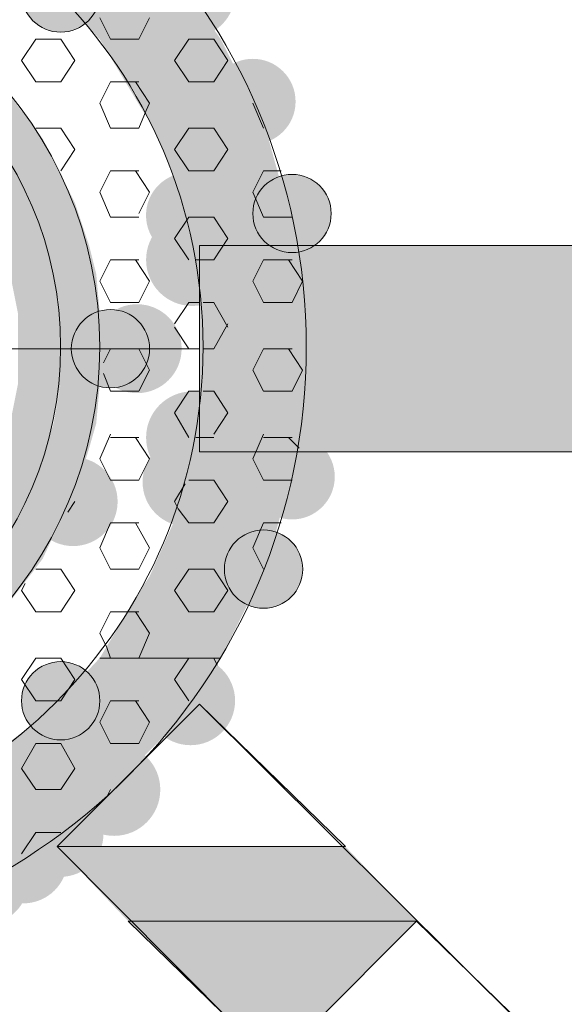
# Model space of a CAD drawing. Extents: x 3940905 to 4145695, y 925352 to 1109797.
# Tile 548 of 656: x 4011899 to 4011977, y 1099847 to 1099988. Entities that reach past the tile are written whole.
import ezdxf

# ---------------------------------------------------------------- set-up
doc = ezdxf.new("R2010")
doc.units = 0
doc.header["$LTSCALE"] = 750
doc.header["$MEASUREMENT"] = 0
doc.layers.add('CKD Equipments', color=252, linetype='CONTINUOUS', lineweight=0)

msp = doc.modelspace()

# ---------------------------------------------------------------- hatches: boundary and pattern name
at = {"layer": 'CKD Equipments', "true_color": 0x808080}
h = msp.add_hatch(color=8, dxfattribs=at)
edge = h.paths.add_edge_path(flags=16)
edge.add_arc((4011923.28, 1099991.89), 6.36, 0, 360)
h = msp.add_hatch(color=8, dxfattribs=at)
edge = h.paths.add_edge_path(flags=16)
edge.add_arc((4011904.71, 1099991.89), 5.6, 0, 360)
h = msp.add_hatch(color=8, dxfattribs=at)
h.paths.add_polyline_path([(4011927.6, 1099985.28), (4011902.16, 1099993.93), (4011921.5, 1099993.93)])
h.paths.add_polyline_path([(4011910.3, 1099985.28), (4011927.6, 1099985.28), (4011902.16, 1099993.93)])
h = msp.add_hatch(color=8, dxfattribs=at)
h.paths.add_polyline_path([(4011932.69, 1099975.1), (4011910.3, 1099985.28), (4011927.6, 1099985.28)])
h.paths.add_polyline_path([(4011916.41, 1099975.1), (4011932.69, 1099975.1), (4011910.3, 1099985.28)])
h.paths.add_polyline_path([(4011927.6, 1099985.28), (4011910.3, 1099985.28)], flags=16)
h.paths.add_polyline_path([(4011910.3, 1099985.28), (4011927.6, 1099985.28)], flags=16)
h = msp.add_hatch(color=8, dxfattribs=at)
edge = h.paths.add_edge_path(flags=16)
edge.add_arc((4011932.18, 1099976.37), 6.11, 0, 360)
h = msp.add_hatch(color=8, dxfattribs=at)
h.paths.add_polyline_path([(4011900.63, 1099973.07), (4011887.41, 1099979.68), (4011895.55, 1099979.68)])
h.paths.add_polyline_path([(4011894.02, 1099973.07), (4011900.63, 1099973.07), (4011887.41, 1099979.68)])
h = msp.add_hatch(color=8, dxfattribs=at)
h.paths.add_polyline_path([(4011933.71, 1099973.58), (4011916.41, 1099975.1), (4011932.69, 1099975.1)])
h.paths.add_polyline_path([(4011917.43, 1099973.58), (4011933.71, 1099973.58), (4011916.41, 1099975.1)])
h = msp.add_hatch(color=8, dxfattribs=at)
h.paths.add_polyline_path([(4011902.16, 1099971.03), (4011894.02, 1099973.07), (4011900.63, 1099973.07)])
h.paths.add_polyline_path([(4011895.04, 1099971.03), (4011902.16, 1099971.03), (4011894.02, 1099973.07)])
h = msp.add_hatch(color=8, dxfattribs=at)
h.paths.add_polyline_path([(4011936.25, 1099964.42), (4011917.43, 1099973.58), (4011933.71, 1099973.58)])
h.paths.add_polyline_path([(4011921.5, 1099964.42), (4011936.25, 1099964.42), (4011917.43, 1099973.58)])
h = msp.add_hatch(color=8, dxfattribs=at)
h.paths.add_polyline_path([(4011905.21, 1099964.93), (4011895.04, 1099971.03), (4011902.16, 1099971.03)])
h.paths.add_polyline_path([(4011899.11, 1099964.93), (4011905.21, 1099964.93), (4011895.04, 1099971.03)])
h = msp.add_hatch(color=8, dxfattribs=at)
h.paths.add_polyline_path([(4011899.11, 1099964.93), (4011889.44, 1099969.51), (4011896.06, 1099969.51)])
h.paths.add_polyline_path([(4011891.99, 1099964.93), (4011899.11, 1099964.93), (4011889.44, 1099969.51)])
h = msp.add_hatch(color=8, dxfattribs=at)
edge = h.paths.add_edge_path(flags=16)
edge.add_arc((4011923.02, 1099960.09), 6.11, 0, 360)
h = msp.add_hatch(color=8, dxfattribs=at)
edge = h.paths.add_edge_path(flags=16)
edge.add_arc((4011937.78, 1099960.35), 5.6, 0, 360)
h = msp.add_hatch(color=8, dxfattribs=at)
h.paths.add_polyline_path([(4011900.13, 1099961.87), (4011891.99, 1099964.93), (4011899.11, 1099964.93)])
h.paths.add_polyline_path([(4011894.02, 1099961.87), (4011900.13, 1099961.87), (4011891.99, 1099964.93)])
h = msp.add_hatch(color=8, dxfattribs=at)
h.paths.add_polyline_path([(4011906.74, 1099961.87), (4011899.11, 1099964.93), (4011905.21, 1099964.93)])
h.paths.add_polyline_path([(4011900.13, 1099961.87), (4011906.74, 1099961.87), (4011899.11, 1099964.93)])
h = msp.add_hatch(color=8, dxfattribs=at)
h.paths.add_polyline_path([(4011937.78, 1099960.86), (4011921.5, 1099964.42), (4011936.25, 1099964.42)])
h.paths.add_polyline_path([(4011922.51, 1099960.86), (4011937.78, 1099960.86), (4011921.5, 1099964.42)])
h = msp.add_hatch(color=8, dxfattribs=at)
h.paths.add_polyline_path([(4011902.67, 1099955.77), (4011894.02, 1099961.87), (4011900.13, 1099961.87)])
h.paths.add_polyline_path([(4011896.56, 1099955.77), (4011902.67, 1099955.77), (4011894.02, 1099961.87)])
h = msp.add_hatch(color=8, dxfattribs=at)
h.paths.add_polyline_path([(4011908.78, 1099955.77), (4011900.13, 1099961.87), (4011906.74, 1099961.87)])
h.paths.add_polyline_path([(4011902.67, 1099955.77), (4011908.78, 1099955.77), (4011900.13, 1099961.87)])
h = msp.add_hatch(color=8, dxfattribs=at)
edge = h.paths.add_edge_path(flags=16)
edge.add_arc((4011923.53, 1099953.73), 6.61, 0, 360)
h = msp.add_hatch(color=8, dxfattribs=at)
h.paths.add_polyline_path([(4011938.8, 1099952.71), (4011922.51, 1099960.86), (4011937.78, 1099960.86)])
h.paths.add_polyline_path([(4011924.55, 1099952.71), (4011938.8, 1099952.71), (4011922.51, 1099960.86)])
h = msp.add_hatch(color=8, dxfattribs=at)
h.paths.add_polyline_path([(4011903.18, 1099953.73), (4011896.56, 1099955.77), (4011902.67, 1099955.77)])
h.paths.add_polyline_path([(4011897.07, 1099953.73), (4011903.18, 1099953.73), (4011896.56, 1099955.77)])
h = msp.add_hatch(color=8, dxfattribs=at)
h.paths.add_polyline_path([(4011909.79, 1099951.7), (4011902.67, 1099955.77), (4011908.78, 1099955.77)])
h.paths.add_polyline_path([(4011903.69, 1099951.7), (4011909.79, 1099951.7), (4011902.67, 1099955.77)])
at = {"layer": 'CKD Equipments', "true_color": 0xff0000}
h = msp.add_hatch(color=1, dxfattribs=at)
h.paths.add_polyline_path([(4011924.55, 1099926.26), (4011976.45, 1099955.77), (4011924.55, 1099955.77)])
h.paths.add_polyline_path([(4011976.45, 1099926.26), (4011924.55, 1099926.26), (4011976.45, 1099955.77)])
at = {"layer": 'CKD Equipments', "true_color": 0x808080}
h = msp.add_hatch(color=8, dxfattribs=at)
h.paths.add_polyline_path([(4011976.45, 1099926.26), (4012028.35, 1099955.77), (4011976.45, 1099955.77)])
h.paths.add_polyline_path([(4012028.35, 1099926.26), (4011976.45, 1099926.26), (4012028.35, 1099955.77)])
h = msp.add_hatch(color=8, dxfattribs=at)
h.paths.add_polyline_path([(4011904.71, 1099946.1), (4011897.07, 1099953.73), (4011903.18, 1099953.73)])
h.paths.add_polyline_path([(4011898.6, 1099946.1), (4011904.71, 1099946.1), (4011897.07, 1099953.73)])
h = msp.add_hatch(color=8, dxfattribs=at)
h.paths.add_polyline_path([(4011910.3, 1099946.1), (4011903.69, 1099951.7), (4011909.79, 1099951.7)])
h.paths.add_polyline_path([(4011904.71, 1099946.1), (4011910.3, 1099946.1), (4011903.69, 1099951.7)])
h = msp.add_hatch(color=8, dxfattribs=at)
h.paths.add_polyline_path([(4011939.81, 1099947.63), (4011924.55, 1099952.71), (4011938.8, 1099952.71)])
h.paths.add_polyline_path([(4011924.55, 1099947.63), (4011939.81, 1099947.63), (4011924.55, 1099952.71)])
h = msp.add_hatch(color=8, dxfattribs=at)
edge = h.paths.add_edge_path(flags=16)
edge.add_arc((4011915.64, 1099941.01), 6.36, 0, 360)
h = msp.add_hatch(color=8, dxfattribs=at)
h.paths.add_polyline_path([(4011939.81, 1099941.01), (4011924.55, 1099947.63), (4011939.81, 1099947.63)])
h.paths.add_polyline_path([(4011925.06, 1099941.01), (4011939.81, 1099941.01), (4011924.55, 1099947.63)])
h = msp.add_hatch(color=8, dxfattribs=at)
h.paths.add_polyline_path([(4011904.71, 1099945.59), (4011898.6, 1099946.1), (4011904.71, 1099946.1)])
h.paths.add_polyline_path([(4011898.6, 1099945.59), (4011904.71, 1099945.59), (4011898.6, 1099946.1)])
h = msp.add_hatch(color=8, dxfattribs=at)
h.paths.add_polyline_path([(4011910.81, 1099941.01), (4011904.71, 1099946.1), (4011910.3, 1099946.1)])
h.paths.add_polyline_path([(4011904.71, 1099941.01), (4011910.81, 1099941.01), (4011904.71, 1099946.1)])
h = msp.add_hatch(color=8, dxfattribs=at)
edge = h.paths.add_edge_path(flags=16)
edge.add_arc((4011911.83, 1099941.01), 5.6, 0, 360)
h = msp.add_hatch(color=8, dxfattribs=at)
h.paths.add_polyline_path([(4011904.71, 1099936.94), (4011898.6, 1099945.59), (4011904.71, 1099945.59)])
h.paths.add_polyline_path([(4011898.6, 1099936.94), (4011904.71, 1099936.94), (4011898.6, 1099945.59)])
h = msp.add_hatch(color=8, dxfattribs=at)
h.paths.add_polyline_path([(4011910.3, 1099935.92), (4011904.71, 1099941.01), (4011910.81, 1099941.01)])
h.paths.add_polyline_path([(4011904.71, 1099935.92), (4011910.3, 1099935.92), (4011904.71, 1099941.01)])
h = msp.add_hatch(color=8, dxfattribs=at)
h.paths.add_polyline_path([(4011939.81, 1099934.4), (4011925.06, 1099941.01), (4011939.81, 1099941.01)])
h.paths.add_polyline_path([(4011924.55, 1099934.4), (4011939.81, 1099934.4), (4011925.06, 1099941.01)])
h = msp.add_hatch(color=8, dxfattribs=at)
h.paths.add_polyline_path([(4011903.18, 1099928.29), (4011898.6, 1099935.92), (4011904.71, 1099935.92)])
h.paths.add_polyline_path([(4011897.07, 1099928.29), (4011903.18, 1099928.29), (4011898.6, 1099935.92)])
h = msp.add_hatch(color=8, dxfattribs=at)
h.paths.add_polyline_path([(4011904.71, 1099935.92), (4011898.6, 1099936.94), (4011904.71, 1099936.94)])
h.paths.add_polyline_path([(4011898.6, 1099935.92), (4011904.71, 1099935.92), (4011898.6, 1099936.94)])
h = msp.add_hatch(color=8, dxfattribs=at)
h.paths.add_polyline_path([(4011909.79, 1099930.33), (4011904.71, 1099935.92), (4011910.3, 1099935.92)])
h.paths.add_polyline_path([(4011903.69, 1099930.33), (4011909.79, 1099930.33), (4011904.71, 1099935.92)])
h = msp.add_hatch(color=8, dxfattribs=at)
edge = h.paths.add_edge_path(flags=16)
edge.add_arc((4011923.53, 1099928.29), 6.61, 0, 360)
h = msp.add_hatch(color=8, dxfattribs=at)
h.paths.add_polyline_path([(4011938.8, 1099929.31), (4011924.55, 1099934.4), (4011939.81, 1099934.4)])
h.paths.add_polyline_path([(4011924.55, 1099929.31), (4011938.8, 1099929.31), (4011924.55, 1099934.4)])
h = msp.add_hatch(color=8, dxfattribs=at)
h.paths.add_polyline_path([(4011908.78, 1099926.77), (4011903.69, 1099930.33), (4011909.79, 1099930.33)])
h.paths.add_polyline_path([(4011902.67, 1099926.77), (4011908.78, 1099926.77), (4011903.69, 1099930.33)])
h = msp.add_hatch(color=8, dxfattribs=at)
h.paths.add_polyline_path([(4011937.78, 1099921.17), (4011924.55, 1099929.31), (4011938.8, 1099929.31)])
h.paths.add_polyline_path([(4011922.51, 1099921.17), (4011937.78, 1099921.17), (4011924.55, 1099929.31)])
h = msp.add_hatch(color=8, dxfattribs=at)
edge = h.paths.add_edge_path(flags=16)
edge.add_arc((4011937.78, 1099922.69), 6.11, 0, 360)
h = msp.add_hatch(color=8, dxfattribs=at)
h.paths.add_polyline_path([(4011902.67, 1099926.77), (4011897.07, 1099928.29), (4011903.18, 1099928.29)])
h.paths.add_polyline_path([(4011896.56, 1099926.77), (4011902.67, 1099926.77), (4011897.07, 1099928.29)])
h = msp.add_hatch(color=8, dxfattribs=at)
edge = h.paths.add_edge_path(flags=16)
edge.add_arc((4011922.77, 1099921.93), 6.35, 0, 360)
h = msp.add_hatch(color=8, dxfattribs=at)
h.paths.add_polyline_path([(4011900.13, 1099920.15), (4011896.56, 1099926.77), (4011902.67, 1099926.77)])
h.paths.add_polyline_path([(4011894.02, 1099920.15), (4011900.13, 1099920.15), (4011896.56, 1099926.77)])
h = msp.add_hatch(color=8, dxfattribs=at)
h.paths.add_polyline_path([(4011906.74, 1099920.15), (4011902.67, 1099926.77), (4011908.78, 1099926.77)])
h.paths.add_polyline_path([(4011900.13, 1099920.15), (4011906.74, 1099920.15), (4011902.67, 1099926.77)])
h = msp.add_hatch(color=8, dxfattribs=at)
edge = h.paths.add_edge_path(flags=16)
edge.add_arc((4011906.49, 1099919.13), 6.36, 0, 360)
h = msp.add_hatch(color=8, dxfattribs=at)
h.paths.add_polyline_path([(4011936.25, 1099917.61), (4011922.51, 1099921.17), (4011937.78, 1099921.17)])
h.paths.add_polyline_path([(4011921.5, 1099917.61), (4011936.25, 1099917.61), (4011922.51, 1099921.17)])
h = msp.add_hatch(color=8, dxfattribs=at)
h.paths.add_polyline_path([(4011899.11, 1099917.61), (4011894.02, 1099920.15), (4011900.13, 1099920.15)])
h.paths.add_polyline_path([(4011891.99, 1099917.61), (4011899.11, 1099917.61), (4011894.02, 1099920.15)])
h = msp.add_hatch(color=8, dxfattribs=at)
h.paths.add_polyline_path([(4011905.21, 1099917.61), (4011900.13, 1099920.15), (4011906.74, 1099920.15)])
h.paths.add_polyline_path([(4011899.11, 1099917.61), (4011905.21, 1099917.61), (4011900.13, 1099920.15)])
h = msp.add_hatch(color=8, dxfattribs=at)
h.paths.add_polyline_path([(4011896.06, 1099912.52), (4011891.99, 1099917.61), (4011899.11, 1099917.61)])
h.paths.add_polyline_path([(4011889.44, 1099912.52), (4011896.06, 1099912.52), (4011891.99, 1099917.61)])
h = msp.add_hatch(color=8, dxfattribs=at)
h.paths.add_polyline_path([(4011902.16, 1099910.99), (4011899.11, 1099917.61), (4011905.21, 1099917.61)])
h.paths.add_polyline_path([(4011895.04, 1099910.99), (4011902.16, 1099910.99), (4011899.11, 1099917.61)])
h = msp.add_hatch(color=8, dxfattribs=at)
h.paths.add_polyline_path([(4011933.71, 1099908.45), (4011921.5, 1099917.61), (4011936.25, 1099917.61)])
h.paths.add_polyline_path([(4011917.43, 1099908.45), (4011933.71, 1099908.45), (4011921.5, 1099917.61)])
h = msp.add_hatch(color=8, dxfattribs=at)
edge = h.paths.add_edge_path(flags=16)
edge.add_arc((4011933.71, 1099909.47), 5.6, 0, 360)
h = msp.add_hatch(color=8, dxfattribs=at)
h.paths.add_polyline_path([(4011900.63, 1099908.96), (4011895.04, 1099910.99), (4011902.16, 1099910.99)])
h.paths.add_polyline_path([(4011894.02, 1099908.96), (4011900.63, 1099908.96), (4011895.04, 1099910.99)])
h = msp.add_hatch(color=8, dxfattribs=at)
h.paths.add_polyline_path([(4011895.55, 1099902.34), (4011894.02, 1099908.96), (4011900.63, 1099908.96)])
h.paths.add_polyline_path([(4011887.41, 1099902.34), (4011895.55, 1099902.34), (4011894.02, 1099908.96)])
h = msp.add_hatch(color=8, dxfattribs=at)
h.paths.add_polyline_path([(4011932.69, 1099906.92), (4011917.43, 1099908.45), (4011933.71, 1099908.45)])
h.paths.add_polyline_path([(4011916.41, 1099906.92), (4011932.69, 1099906.92), (4011917.43, 1099908.45)])
h = msp.add_hatch(color=8, dxfattribs=at)
h.paths.add_polyline_path([(4011927.6, 1099896.75), (4011916.41, 1099906.92), (4011932.69, 1099906.92)])
h.paths.add_polyline_path([(4011910.3, 1099896.75), (4011927.6, 1099896.75), (4011916.41, 1099906.92)])
h = msp.add_hatch(color=8, dxfattribs=at)
h.paths.add_polyline_path([(4011921.5, 1099888.1), (4011910.3, 1099896.75), (4011927.6, 1099896.75)])
h.paths.add_polyline_path([(4011902.16, 1099888.1), (4011921.5, 1099888.1), (4011910.3, 1099896.75)])
h = msp.add_hatch(color=8, dxfattribs=at)
edge = h.paths.add_edge_path(flags=16)
edge.add_arc((4011923.28, 1099890.64), 6.36, 0, 360)
h = msp.add_hatch(color=8, dxfattribs=at)
edge = h.paths.add_edge_path(flags=16)
edge.add_arc((4011904.71, 1099890.64), 5.6, 0, 360)
h = msp.add_hatch(color=8, dxfattribs=at)
h.paths.add_polyline_path([(4011919.97, 1099886.06), (4011902.16, 1099888.1), (4011921.5, 1099888.1)])
h.paths.add_polyline_path([(4011899.11, 1099886.06), (4011919.97, 1099886.06), (4011902.16, 1099888.1)])
h = msp.add_hatch(color=8, dxfattribs=at)
h.paths.add_polyline_path([(4011914.88, 1099880.97), (4011899.11, 1099886.06), (4011919.97, 1099886.06)])
h.paths.add_polyline_path([(4011892.49, 1099880.97), (4011914.88, 1099880.97), (4011899.11, 1099886.06)])
h = msp.add_hatch(color=8, dxfattribs=at)
edge = h.paths.add_edge_path(flags=16)
edge.add_arc((4011912.34, 1099877.92), 6.61, 0, 360)
h = msp.add_hatch(color=8, dxfattribs=at)
h.paths.add_polyline_path([(4011910.81, 1099876.39), (4011892.49, 1099880.97), (4011914.88, 1099880.97)])
h.paths.add_polyline_path([(4011884.86, 1099876.39), (4011910.81, 1099876.39), (4011892.49, 1099880.97)])
h = msp.add_hatch(color=8, dxfattribs=at)
edge = h.paths.add_edge_path(flags=16)
edge.add_arc((4011904.71, 1099871.56), 6.11, 0, 360)
h = msp.add_hatch(color=8, dxfattribs=at)
h.paths.add_polyline_path([(4011909.28, 1099874.87), (4011884.86, 1099876.39), (4011910.81, 1099876.39)])
h.paths.add_polyline_path([(4011882.32, 1099874.87), (4011909.28, 1099874.87), (4011884.86, 1099876.39)])
h = msp.add_hatch(color=8, dxfattribs=at)
h.paths.add_polyline_path([(4011904.2, 1099871.3), (4011882.32, 1099874.87), (4011909.28, 1099874.87)])
h.paths.add_polyline_path([(4011871.12, 1099871.3), (4011904.2, 1099871.3), (4011882.32, 1099874.87)])
h = msp.add_hatch(color=8, dxfattribs=at)
edge = h.paths.add_edge_path(flags=16)
edge.add_arc((4011899.36, 1099868), 6.35, 0, 360)
h = msp.add_hatch(color=8, dxfattribs=at)
h.paths.add_polyline_path([(4011901.65, 1099869.27), (4011871.12, 1099871.3), (4011904.2, 1099871.3)])
h.paths.add_polyline_path([(4011859.42, 1099869.27), (4011901.65, 1099869.27), (4011871.12, 1099871.3)])
h = msp.add_hatch(color=8, dxfattribs=at)
edge = h.paths.add_edge_path(flags=16)
edge.add_arc((4011893.77, 1099864.94), 6.35, 0, 360)
at = {"layer": 'CKD Equipments', "true_color": 0xff0000}
h = msp.add_hatch(color=1, dxfattribs=at)
h.paths.add_polyline_path([(4011914.37, 1099859.09), (4011945.41, 1099869.78), (4011904.2, 1099869.78)])
h.paths.add_polyline_path([(4011955.59, 1099859.09), (4011914.37, 1099859.09), (4011945.41, 1099869.78)])
at = {"layer": 'CKD Equipments', "true_color": 0x808080}
h = msp.add_hatch(color=8, dxfattribs=at)
h.paths.add_polyline_path([(4011900.13, 1099868.25), (4011805.49, 1099869.27), (4011901.65, 1099869.27)])
h.paths.add_polyline_path([(4011806.5, 1099868.25), (4011900.13, 1099868.25), (4011805.49, 1099869.27)])
h = msp.add_hatch(color=8, dxfattribs=at)
h.paths.add_polyline_path([(4011894.02, 1099865.2), (4011806.5, 1099868.25), (4011900.13, 1099868.25)])
h.paths.add_polyline_path([(4011812.1, 1099865.2), (4011894.02, 1099865.2), (4011806.5, 1099868.25)])

# ---------------------------------------------------------------- linework, layer by layer
at = {"layer": 'CKD Equipments', "color": 8, "true_color": 0x808080}
for p, q in [((4011910.3, 1099988.33), (4011911.83, 1099985.28)), ((4011917.43, 1099988.33), (4011915.9, 1099985.28)), ((4011901.14, 1099985.28), (4011899.11, 1099982.23)), ((4011904.71, 1099985.28), (4011901.14, 1099985.28)), ((4011904.71, 1099985.28), (4011906.74, 1099982.23)), ((4011915.9, 1099985.28), (4011911.83, 1099985.28)), ((4011923.02, 1099985.28), (4011920.99, 1099982.23)), ((4011926.58, 1099985.28), (4011923.02, 1099985.28)), ((4011926.58, 1099985.28), (4011928.62, 1099982.23)), ((4011899.11, 1099982.23), (4011901.14, 1099979.17)), ((4011906.74, 1099982.23), (4011904.71, 1099979.17)), ((4011920.99, 1099982.23), (4011923.02, 1099979.17)), ((4011928.62, 1099982.23), (4011926.58, 1099979.17)), ((4011904.71, 1099979.17), (4011901.14, 1099979.17)), ((4011911.83, 1099979.17), (4011910.3, 1099976.12)), ((4011914.37, 1099979.17), (4011911.83, 1099979.17)), ((4011915.9, 1099979.17), (4011914.37, 1099979.17)), ((4011915.39, 1099979.17), (4011917.43, 1099976.12)), ((4011926.58, 1099979.17), (4011923.02, 1099979.17)), ((4011910.3, 1099976.12), (4011911.83, 1099972.56)), ((4011917.43, 1099976.12), (4011916.92, 1099975.1)), ((4011932.18, 1099976.12), (4011933.71, 1099972.56)), ((4011916.92, 1099975.1), (4011915.9, 1099972.56)), ((4011904.71, 1099972.56), (4011901.14, 1099972.56)), ((4011904.71, 1099972.56), (4011906.74, 1099969.51)), ((4011915.9, 1099972.56), (4011911.83, 1099972.56)), ((4011923.02, 1099972.56), (4011920.99, 1099969.51)), ((4011926.58, 1099972.56), (4011923.02, 1099972.56)), ((4011926.58, 1099972.56), (4011928.62, 1099969.51)), ((4011906.74, 1099969.51), (4011904.71, 1099966.45)), ((4011920.99, 1099969.51), (4011923.02, 1099966.45)), ((4011928.62, 1099969.51), (4011926.58, 1099966.45)), ((4011911.83, 1099966.45), (4011910.3, 1099963.4)), ((4011915.9, 1099966.45), (4011911.83, 1099966.45)), ((4011915.39, 1099966.45), (4011917.43, 1099963.4)), ((4011926.58, 1099966.45), (4011923.02, 1099966.45)), ((4011933.71, 1099966.45), (4011932.18, 1099963.4)), ((4011936.25, 1099966.45), (4011933.71, 1099966.45)), ((4011910.3, 1099963.4), (4011911.83, 1099959.84)), ((4011917.43, 1099963.4), (4011915.9, 1099960.35)), ((4011932.18, 1099963.4), (4011933.71, 1099959.84)), ((4011915.9, 1099959.84), (4011911.83, 1099959.84)), ((4011923.02, 1099959.84), (4011920.99, 1099956.79)), ((4011926.58, 1099959.84), (4011923.02, 1099959.84)), ((4011926.58, 1099959.84), (4011928.62, 1099956.79)), ((4011937.78, 1099959.84), (4011933.71, 1099959.84)), ((4011920.99, 1099956.79), (4011923.02, 1099953.73)), ((4012028.35, 1099955.77), (4011924.55, 1099955.77)), ((4011924.55, 1099955.77), (4011924.55, 1099926.26)), ((4011928.62, 1099956.79), (4011926.58, 1099953.73)), ((4011911.83, 1099953.73), (4011910.3, 1099950.68)), ((4011915.9, 1099953.73), (4011911.83, 1099953.73)), ((4011915.39, 1099953.73), (4011917.43, 1099950.68)), ((4011926.58, 1099953.73), (4011924.04, 1099953.73)), ((4011933.71, 1099953.73), (4011932.18, 1099950.68)), ((4011937.78, 1099953.73), (4011933.71, 1099953.73)), ((4011937.27, 1099953.73), (4011939.3, 1099950.68)), ((4011910.3, 1099950.68), (4011911.83, 1099947.63)), ((4011917.43, 1099950.68), (4011915.9, 1099947.63)), ((4011932.18, 1099950.68), (4011933.71, 1099947.63)), ((4011939.3, 1099950.68), (4011937.78, 1099947.63)), ((4011915.9, 1099947.63), (4011911.83, 1099947.63)), ((4011923.02, 1099947.63), (4011920.99, 1099944.57)), ((4011924.55, 1099947.63), (4011923.02, 1099947.63)), ((4011926.58, 1099947.63), (4011925.06, 1099947.63)), ((4011926.58, 1099947.63), (4011928.62, 1099944.07)), ((4011937.78, 1099947.63), (4011933.71, 1099947.63)), ((4011928.62, 1099944.57), (4011926.58, 1099941.01)), ((4011920.99, 1099944.07), (4011923.02, 1099941.01)), ((4011924.55, 1099941.01), (4011782.08, 1099941.01)), ((4011911.83, 1099941.01), (4011910.81, 1099938.98)), ((4011915.9, 1099941.01), (4011911.83, 1099941.01)), ((4011915.9, 1099941.01), (4011917.43, 1099937.96)), ((4011924.55, 1099941.01), (4011923.02, 1099941.01)), ((4011926.58, 1099941.01), (4011925.06, 1099941.01)), ((4011933.71, 1099941.01), (4011932.18, 1099937.96)), ((4011937.78, 1099941.01), (4011933.71, 1099941.01)), ((4011937.27, 1099941.01), (4011939.3, 1099937.96)), ((4011910.81, 1099937.45), (4011911.83, 1099934.91)), ((4011917.43, 1099937.96), (4011915.9, 1099934.91)), ((4011932.18, 1099937.96), (4011933.71, 1099934.91)), ((4011939.3, 1099937.96), (4011937.78, 1099934.91)), ((4011915.9, 1099934.91), (4011911.83, 1099934.91)), ((4011923.02, 1099934.91), (4011920.99, 1099931.85)), ((4011924.55, 1099934.91), (4011923.02, 1099934.91)), ((4011926.58, 1099934.91), (4011925.06, 1099934.91)), ((4011926.58, 1099934.91), (4011928.62, 1099931.85)), ((4011937.78, 1099934.91), (4011933.71, 1099934.91)), ((4011920.99, 1099931.85), (4011923.02, 1099928.29)), ((4011928.62, 1099931.85), (4011926.58, 1099928.8)), ((4011911.83, 1099928.8), (4011910.3, 1099925.24)), ((4011933.71, 1099928.8), (4011932.18, 1099925.24)), ((4011915.9, 1099928.29), (4011911.83, 1099928.29)), ((4011915.39, 1099928.29), (4011917.43, 1099925.24)), ((4011926.58, 1099928.29), (4011924.04, 1099928.29)), ((4011937.78, 1099928.29), (4011933.71, 1099928.29)), ((4011937.27, 1099928.29), (4011938.8, 1099926.77)), ((4011924.55, 1099926.26), (4012028.35, 1099926.26)), ((4011910.3, 1099925.24), (4011911.83, 1099922.19)), ((4011917.43, 1099925.24), (4011915.9, 1099922.19)), ((4011932.18, 1099925.24), (4011933.71, 1099922.19)), ((4011915.9, 1099922.19), (4011911.83, 1099922.19)), ((4011926.58, 1099922.19), (4011923.02, 1099922.19)), ((4011926.58, 1099922.19), (4011928.62, 1099919.13)), ((4011937.78, 1099922.19), (4011933.71, 1099922.19)), ((4011922.51, 1099921.68), (4011920.99, 1099919.13)), ((4011906.74, 1099919.13), (4011905.72, 1099917.61)), ((4011920.99, 1099919.13), (4011921.5, 1099918.12)), ((4011928.62, 1099919.13), (4011926.58, 1099916.08)), ((4011921.5, 1099918.12), (4011923.02, 1099916.08)), ((4011911.83, 1099916.08), (4011910.3, 1099912.52)), ((4011915.9, 1099916.08), (4011911.83, 1099916.08)), ((4011915.39, 1099916.08), (4011917.43, 1099912.52)), ((4011926.58, 1099916.08), (4011923.02, 1099916.08)), ((4011933.71, 1099916.08), (4011932.18, 1099912.52)), ((4011936.25, 1099916.08), (4011933.71, 1099916.08)), ((4011910.3, 1099912.52), (4011911.83, 1099909.47)), ((4011917.43, 1099912.52), (4011915.9, 1099909.47)), ((4011932.18, 1099912.52), (4011933.71, 1099909.47)), ((4011904.71, 1099909.47), (4011901.14, 1099909.47)), ((4011904.71, 1099909.47), (4011906.74, 1099906.41)), ((4011915.9, 1099909.47), (4011911.83, 1099909.47)), ((4011923.02, 1099909.47), (4011920.99, 1099906.41)), ((4011926.58, 1099909.47), (4011923.02, 1099909.47)), ((4011926.58, 1099909.47), (4011928.62, 1099906.41)), ((4011899.62, 1099907.43), (4011899.11, 1099906.41)), ((4011899.11, 1099906.41), (4011901.14, 1099903.36)), ((4011906.74, 1099906.41), (4011904.71, 1099903.36)), ((4011920.99, 1099906.41), (4011923.02, 1099903.36)), ((4011928.62, 1099906.41), (4011926.58, 1099903.36)), ((4011904.71, 1099903.36), (4011901.14, 1099903.36)), ((4011911.83, 1099903.36), (4011910.3, 1099900.31)), ((4011914.37, 1099903.36), (4011911.83, 1099903.36)), ((4011915.9, 1099903.36), (4011914.37, 1099903.36)), ((4011915.39, 1099903.36), (4011917.43, 1099900.31)), ((4011926.58, 1099903.36), (4011923.02, 1099903.36)), ((4011910.3, 1099900.31), (4011911.32, 1099898.27)), ((4011917.43, 1099900.31), (4011915.9, 1099896.75)), ((4011911.32, 1099898.27), (4011911.83, 1099896.75)), ((4011901.14, 1099896.75), (4011899.11, 1099893.69)), ((4011904.71, 1099896.75), (4011901.14, 1099896.75)), ((4011904.71, 1099896.75), (4011906.74, 1099893.69)), ((4011927.6, 1099896.75), (4011910.3, 1099896.75)), ((4011910.3, 1099896.75), (4011910.3, 1099896.75)), ((4011910.3, 1099896.75), (4011927.6, 1099896.75)), ((4011910.3, 1099896.75), (4011910.3, 1099896.75)), ((4011910.3, 1099896.75), (4011927.6, 1099896.75)), ((4011927.6, 1099896.75), (4011910.3, 1099896.75)), ((4011910.3, 1099896.75), (4011910.3, 1099896.75)), ((4011915.9, 1099896.75), (4011911.83, 1099896.75)), ((4011923.02, 1099896.75), (4011920.99, 1099893.69)), ((4011926.58, 1099896.75), (4011923.02, 1099896.75)), ((4011926.58, 1099896.75), (4011927.09, 1099895.73)), ((4011899.11, 1099893.69), (4011901.14, 1099890.64)), ((4011906.74, 1099893.69), (4011904.71, 1099890.64)), ((4011920.99, 1099893.69), (4011923.02, 1099890.64)), ((4011904.71, 1099890.64), (4011901.14, 1099890.64)), ((4011904.2, 1099869.78), (4011924.55, 1099890.13)), ((4011911.83, 1099890.64), (4011910.3, 1099887.59)), ((4011915.9, 1099890.64), (4011911.83, 1099890.64)), ((4011915.39, 1099890.64), (4011917.43, 1099887.59)), ((4011924.55, 1099890.13), (4012018.17, 1099797.02)), ((4011910.3, 1099887.59), (4011911.83, 1099884.53)), ((4011917.43, 1099887.59), (4011915.9, 1099884.53)), ((4011901.14, 1099884.53), (4011899.11, 1099880.97)), ((4011904.71, 1099884.53), (4011901.14, 1099884.53)), ((4011904.71, 1099884.53), (4011906.74, 1099880.97)), ((4011915.9, 1099884.53), (4011911.83, 1099884.53)), ((4011899.11, 1099880.97), (4011901.14, 1099877.92)), ((4011906.74, 1099880.97), (4011904.71, 1099877.92)), ((4011904.71, 1099877.92), (4011901.14, 1099877.92)), ((4011911.83, 1099877.92), (4011911.32, 1099876.9)), ((4011901.14, 1099871.81), (4011899.11, 1099868.76)), ((4011904.71, 1099871.81), (4011901.14, 1099871.81)), ((4011904.2, 1099869.78), (4011997.31, 1099776.16)), ((4011955.59, 1099859.09), (4011935.23, 1099838.74)), ((4011935.23, 1099838.74), (4011955.59, 1099859.09)), ((4011955.59, 1099859.09), (4011935.23, 1099838.74)), ((4011955.59, 1099859.09), (4011955.59, 1099859.09)), ((4011976.45, 1099838.74), (4011955.59, 1099859.09)), ((4011955.59, 1099859.09), (4011955.59, 1099859.09))]:
    msp.add_line(p, q, dxfattribs=at)
at = {"layer": 'CKD Equipments', "color": 1, "true_color": 0xff0000}
for p, q in [((4011924.55, 1099890.13), (4011904.2, 1099869.78)), ((4011904.2, 1099869.78), (4011924.55, 1099890.13)), ((4011924.55, 1099890.13), (4011904.2, 1099869.78)), ((4011924.55, 1099890.13), (4011924.55, 1099890.13)), ((4011945.41, 1099869.78), (4011924.55, 1099890.13)), ((4011924.55, 1099890.13), (4011924.55, 1099890.13)), ((4011904.2, 1099869.78), (4011945.41, 1099869.78)), ((4011955.59, 1099859.09), (4011914.37, 1099859.09)), ((4011914.37, 1099859.09), (4011935.23, 1099838.74)), ((4011935.23, 1099838.74), (4011955.59, 1099859.09))]:
    msp.add_line(p, q, dxfattribs=at)
at = {"layer": 'CKD Equipments', "color": 8, "true_color": 0x808080}
for centre, radius in [((4011853.06, 1099941.27), 86.75), ((4011853.06, 1099941.27), 72), ((4011853.06, 1099941.27), 57.24), ((4011904.71, 1099991.89), 5.6), ((4011853.06, 1099941.27), 51.64), ((4011937.78, 1099960.35), 5.6), ((4011911.83, 1099941.01), 5.6), ((4011933.71, 1099909.47), 5.6), ((4011904.71, 1099890.64), 5.6)]:
    msp.add_circle(centre, radius, dxfattribs=at)
at = {"layer": 'CKD Equipments', "color": 1, "true_color": 0xff0000}
msp.add_solid([(4011935.23, 1099838.74), (4011955.59, 1099859.09), (4011914.37, 1099859.09)], dxfattribs=at)

doc.saveas('drawing.dxf')
